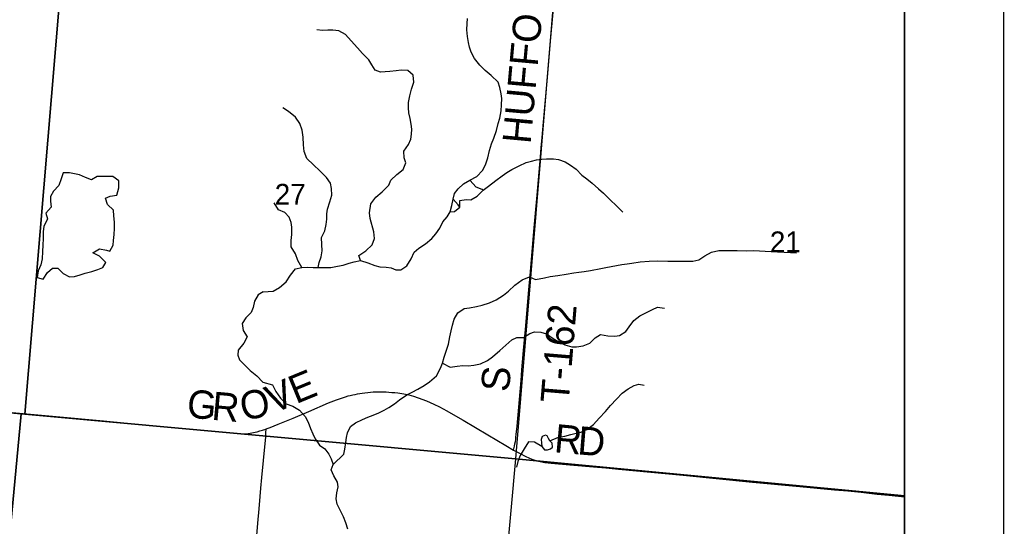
# Model space of a CAD drawing. Extents: x 0 to 680, y 0 to 440.
# Drawn here: x 551.69 to 586.54, y 278.88 to 296.81 of the extents above; entities that cross this region are included whole.
import ezdxf

# ---------------------------------------------------------------- set-up
doc = ezdxf.new("R2010")
doc.units = 0
for name, color, linetype in [('GM_X_Adjacent_County', 7, 'Continuous'), ('GM_X_County', 7, 'Continuous'), ('GM_X_County_Road', 7, 'Continuous'), ('GM_X_County_Road_Text', 7, 'Continuous'), ('GM_X_Minor_Lake', 7, 'Continuous'), ('GM_X_Minor_River', 7, 'Continuous'), ('GM_X_Section', 7, 'Continuous'), ('GM_X_Section_Text', 7, 'Continuous'), ('GM_X_Township', 7, 'Continuous'), ('GM_X_Township_Road', 7, 'Continuous'), ('GM_X_Township_Road_Text', 7, 'Continuous'), ('SH_Data', 7, 'Continuous'), ('SH_Text', 7, 'Continuous')]:
    doc.layers.add(name, color=color, linetype=linetype)

msp = doc.modelspace()

# ---------------------------------------------------------------- linework, layer by layer
at = {"layer": 'GM_X_Adjacent_County'}
msp.add_lwpolyline([(520.893, 177.346), (583.052, 177.346), (583.052, 415.359), (345.039, 415.359)], dxfattribs=at)
at = {"layer": 'GM_X_County'}
msp.add_lwpolyline([(520.893, 177.346), (583.052, 177.346), (583.052, 415.359), (345.039, 415.359)], dxfattribs=at)
at = {"layer": 'GM_X_County_Road'}
for points in [[(560.416, 282.326), (560.564, 282.38), (560.848, 282.494), (561.375, 282.714), (561.93, 282.947), (562.624, 283.246), (562.911, 283.357), (563.023, 283.396), (563.128, 283.433), (563.229, 283.464), (563.328, 283.494), (563.401, 283.513), (563.487, 283.536), (563.568, 283.552), (563.66, 283.572), (563.744, 283.585), (563.822, 283.598), (563.915, 283.611), (564.019, 283.622), (564.205, 283.638), (564.381, 283.645), (564.546, 283.643), (564.666, 283.639), (564.765, 283.631), (564.868, 283.623), (564.984, 283.613), (565.085, 283.601), (565.158, 283.592), (565.299, 283.568), (565.471, 283.53), (565.641, 283.485), (565.809, 283.43), (566.097, 283.323), (566.229, 283.269), (566.359, 283.21), (566.566, 283.107), (566.816, 282.972), (567.132, 282.795), (567.397, 282.64), (567.839, 282.376), (568.274, 282.122), (568.914, 281.743), (569.188, 281.582)], [(551.422, 282.913), (552.983, 282.766), (554.651, 282.611), (556.101, 282.477), (556.494, 282.441), (557.148, 282.38), (558.227, 282.277), (559.154, 282.189), (559.426, 282.164), (559.52, 282.16), (559.6, 282.156), (559.719, 282.159), (559.779, 282.166), (559.848, 282.174), (559.914, 282.187), (559.976, 282.199), (560.032, 282.213), (560.102, 282.23), (560.195, 282.258), (560.291, 282.287), (560.404, 282.322), (560.416, 282.326)], [(569.188, 281.582), (569.417, 281.455), (569.601, 281.36), (569.75, 281.291), (569.871, 281.243), (570.005, 281.199), (570.131, 281.17), (570.292, 281.143), (570.52, 281.117), (571.174, 281.061), (572.014, 280.985), (572.45, 280.946), (572.908, 280.901), (575.197, 280.686), (577.649, 280.447), (579.328, 280.29), (580.559, 280.174), (581.028, 280.134), (581.497, 280.087), (582.074, 280.025), (582.477, 279.982), (582.706, 279.963), (583.052, 279.93)]]:
    msp.add_lwpolyline(points, dxfattribs=at)
at = {"layer": 'GM_X_Minor_Lake'}
for points in [[(554.431, 291.264), (554.227, 291.148), (554.022, 291.233), (553.81, 291.318), (553.63, 291.362), (553.451, 291.393), (553.23, 291.391), (553.151, 291.179), (553.072, 290.947), (552.88, 290.744), (552.776, 290.559), (552.779, 290.385), (552.807, 290.177), (552.608, 289.968), (552.677, 289.759), (552.544, 289.495), (552.513, 289.315), (552.514, 289.074), (552.502, 288.834), (552.497, 288.606), (552.477, 288.346), (552.432, 288.14), (552.34, 287.921), (552.302, 287.688), (552.521, 287.63), (552.667, 287.86), (552.844, 288.023), (553.032, 288.019), (553.228, 287.827), (553.452, 287.709), (553.627, 287.725), (553.828, 287.78), (554.01, 287.843), (554.239, 287.904), (554.455, 287.966), (554.637, 288.042), (554.735, 288.221), (554.512, 288.44), (554.281, 288.566), (554.519, 288.707), (554.765, 288.655)], [(554.765, 288.655), (554.878, 288.619), (555.003, 288.83), (555.007, 288.997), (555.032, 289.21), (555.05, 289.417), (555.048, 289.645), (555.027, 289.866), (555.005, 290.067), (554.796, 290.272), (554.727, 290.501), (554.896, 290.564), (555.124, 290.606), (555.204, 290.865), (555.196, 291.106), (554.985, 291.258), (554.431, 291.264)], [(570.474, 281.904), (570.423, 281.985), (570.372, 282.08), (570.319, 282.102), (570.204, 282.065), (570.167, 281.958), (570.171, 281.838), (570.187, 281.704), (570.285, 281.587)], [(570.285, 281.587), (570.392, 281.584), (570.494, 281.629), (570.569, 281.687), (570.552, 281.828), (570.474, 281.904)]]:
    msp.add_lwpolyline(points, dxfattribs=at)
at = {"layer": 'GM_X_Minor_River'}
for points in [[(560.308, 287.183), (560.663, 287.209), (560.887, 287.33), (561.127, 287.538), (561.281, 287.775), (561.454, 287.998), (561.683, 288.046), (561.898, 288.053), (562.085, 288.042), (562.259, 288.037), (562.527, 288.043), (562.714, 288.045), (562.95, 288.086), (563.145, 288.128), (563.361, 288.196), (563.543, 288.238), (563.765, 288.285), (564.025, 288.212), (564.27, 288.112), (564.449, 288.06), (564.677, 288.054), (564.844, 288.036), (565.016, 287.958), (565.19, 287.954), (565.408, 288.102), (565.562, 288.352), (565.662, 288.584), (565.833, 288.727), (566.065, 288.881), (566.284, 289.063), (566.429, 289.233), (566.569, 289.437), (566.675, 289.662), (566.834, 289.838), (566.939, 290.01), (566.999, 290.242), (567.051, 290.462), (567.09, 290.662), (567.222, 290.832), (567.414, 291.001), (567.638, 291.136), (567.883, 291.264), (568.083, 291.479), (568.195, 291.677), (568.275, 291.923), (568.336, 292.182), (568.402, 292.415), (568.481, 292.62), (568.576, 292.892), (568.642, 293.138), (568.701, 293.331), (568.748, 293.584), (568.76, 293.798), (568.766, 294.019), (568.744, 294.186), (568.696, 294.415), (568.641, 294.597), (568.393, 294.838), (568.183, 295.011), (567.994, 295.204), (567.799, 295.436), (567.685, 295.667), (567.629, 295.842), (567.594, 296.011), (567.559, 296.213), (567.532, 296.454), (567.537, 296.675), (567.556, 296.855)], [(563.765, 288.285), (563.703, 288.461), (563.955, 288.629), (564.175, 288.844), (564.255, 289.069), (564.234, 289.304), (564.1, 289.776), (564.085, 289.977), (564.133, 290.291), (564.3, 290.527), (564.533, 290.715), (564.767, 290.957), (564.839, 291.129), (565.052, 291.338), (565.271, 291.513), (565.364, 291.745), (565.309, 291.927), (565.301, 292.155), (565.468, 292.398), (565.54, 292.584), (565.572, 292.757), (565.577, 292.937), (565.561, 293.119), (565.526, 293.314), (565.478, 293.522), (565.463, 293.69), (565.468, 293.884), (565.514, 294.124), (565.574, 294.35), (565.647, 294.596), (565.627, 294.851), (565.437, 295.016), (565.197, 295.023), (565.029, 295), (564.807, 294.979), (564.472, 294.961), (564.279, 295.027), (564.164, 295.217), (564.054, 295.387), (563.833, 295.621), (563.651, 295.82), (563.429, 296.066), (563.228, 296.286), (562.997, 296.419), (562.776, 296.438), (562.602, 296.443), (562.415, 296.434), (562.214, 296.46)], [(562.259, 288.037), (562.297, 288.217), (562.369, 288.423), (562.409, 288.636), (562.388, 288.857), (562.381, 289.098), (562.494, 289.336), (562.547, 289.563), (562.566, 289.756), (562.57, 289.937), (562.588, 290.11), (562.676, 290.369), (562.742, 290.602), (562.735, 290.843), (562.7, 291.025), (562.558, 291.229), (562.323, 291.463), (562.094, 291.676), (561.866, 291.903), (561.765, 292.147), (561.744, 292.382), (561.725, 292.657), (561.691, 292.905), (561.617, 293.142), (561.456, 293.367), (561.213, 293.567), (561.009, 293.693)], [(566.939, 290.01), (567.093, 290.019), (567.285, 290.181), (567.277, 290.409), (567.506, 290.45), (567.673, 290.439), (567.898, 290.567), (568.111, 290.776), (568.302, 290.925), (568.562, 291.125), (568.781, 291.287), (568.951, 291.403), (569.128, 291.505), (569.38, 291.646), (569.637, 291.76), (569.819, 291.802), (570.001, 291.851), (570.183, 291.879), (570.35, 291.888), (570.605, 291.888), (570.778, 291.864), (571.017, 291.777), (571.208, 291.665), (571.399, 291.526), (571.608, 291.313), (571.778, 291.175), (571.968, 291.022), (572.198, 290.829), (572.374, 290.677), (572.59, 290.457), (572.851, 290.203), (573.06, 290.003)], [(568.111, 290.776), (568.071, 290.803), (567.859, 290.883), (567.638, 291.136)], [(561.683, 288.046), (561.542, 288.29), (561.455, 288.527), (561.3, 288.772), (561.3, 288.993), (561.332, 289.213), (561.332, 289.467), (561.303, 289.635), (561.234, 289.818), (561.078, 289.989), (560.86, 290.089), (560.699, 290.327)], [(567.285, 290.181), (567.227, 290.263), (567.051, 290.462)], [(562.791, 281.074), (563.175, 281.439), (563.207, 281.612), (563.24, 281.846), (563.264, 282.019), (563.296, 282.193), (563.402, 282.411), (563.58, 282.547), (563.837, 282.667), (564.027, 282.742), (564.216, 282.811), (564.406, 282.893), (564.596, 282.995), (564.766, 283.084), (564.964, 283.22), (565.142, 283.356), (565.401, 283.536), (565.591, 283.632), (565.788, 283.734), (566.019, 283.868), (566.21, 283.99), (566.457, 284.212), (566.598, 284.476), (566.663, 284.661), (566.729, 284.874), (566.801, 285.086), (566.875, 285.325), (566.929, 285.592), (566.974, 285.798), (567.02, 285.998), (567.079, 286.217), (567.212, 286.441), (567.438, 286.596), (567.619, 286.618), (567.868, 286.665), (568.077, 286.706), (568.333, 286.793), (568.564, 286.901), (568.823, 287.062), (569.001, 287.204), (569.234, 287.412), (569.487, 287.606), (569.751, 287.707), (569.963, 287.614), (570.286, 287.679), (570.481, 287.721), (570.757, 287.761), (571.046, 287.806), (571.315, 287.853), (571.503, 287.875), (571.691, 287.903), (571.907, 287.938), (572.277, 288.002), (572.452, 288.037), (572.64, 288.073), (572.835, 288.108), (573.017, 288.143), (573.205, 288.172), (573.373, 288.201), (573.669, 288.246), (573.985, 288.272), (574.273, 288.277), (574.648, 288.268), (574.829, 288.27), (575.11, 288.269), (575.364, 288.262), (575.532, 288.264), (575.754, 288.312), (575.959, 288.454), (576.196, 288.582), (576.459, 288.648), (576.674, 288.649), (577.109, 288.638), (577.437, 288.636), (577.671, 288.643), (577.905, 288.631), (578.099, 288.625), (578.313, 288.613), (578.534, 288.601), (578.775, 288.588), (578.996, 288.575), (579.216, 288.556)], [(560.308, 287.183), (560.138, 287.074), (560.006, 286.849), (559.961, 286.623), (559.883, 286.444), (559.698, 286.255), (559.573, 286.063), (559.608, 285.815), (559.749, 285.585), (559.624, 285.36), (559.424, 285.117), (559.42, 284.944), (559.477, 284.775), (559.653, 284.597), (559.856, 284.392), (560.085, 284.206), (560.307, 283.98)], [(566.663, 284.661), (566.94, 284.52), (567.189, 284.547), (567.39, 284.569), (567.571, 284.564), (567.779, 284.585), (568.008, 284.633), (568.259, 284.753), (568.437, 284.883), (568.697, 285.103), (568.917, 285.298), (569.123, 285.487), (569.299, 285.57), (569.533, 285.563), (569.758, 285.705), (569.927, 285.761), (570.148, 285.755), (570.353, 285.689), (570.584, 285.529), (570.821, 285.382), (571.006, 285.304), (571.252, 285.237), (571.42, 285.233), (571.655, 285.267), (571.885, 285.368), (572.071, 285.55), (572.268, 285.666), (572.521, 285.619), (572.769, 285.606), (572.944, 285.634), (573.169, 285.776), (573.287, 285.947), (573.447, 286.17), (573.659, 286.332), (573.876, 286.44), (574.107, 286.555), (574.29, 286.637), (574.53, 286.604)], [(560.307, 283.98), (560.642, 283.889), (560.763, 283.658), (560.924, 283.413), (561.126, 283.22), (561.365, 283.134), (561.602, 282.987), (561.804, 282.774), (561.906, 282.57), (561.987, 282.347), (562.069, 282.151), (562.158, 281.981), (562.306, 281.75), (562.497, 281.624), (562.64, 281.44), (562.722, 281.264), (562.791, 281.074)], [(570.474, 281.904), (570.779, 282.036), (571.001, 282.077), (571.21, 282.132), (571.399, 282.174), (571.574, 282.209), (571.784, 282.311), (572.016, 282.486), (572.223, 282.708), (572.444, 282.95), (572.617, 283.159), (572.837, 283.381), (573.037, 283.597), (573.242, 283.752), (573.453, 283.867), (573.628, 283.909), (573.808, 283.878)], [(570.187, 281.704), (569.924, 281.858), (569.716, 281.87), (569.556, 281.62), (569.422, 281.382), (569.336, 281.177), (569.284, 280.971)], [(563.312, 278.776), (563.237, 278.999), (563.156, 279.222), (563.053, 279.425), (562.938, 279.662), (562.896, 279.851), (562.928, 280.064), (562.966, 280.278), (562.943, 280.446), (562.821, 280.663), (562.726, 280.88), (562.791, 281.074)]]:
    msp.add_lwpolyline(points, dxfattribs=at)
at = {"layer": 'GM_X_Section'}
for points in [[(535.562, 301.942), (553.358, 300.575), (551.865, 282.849), (551.738, 282.858), (534.093, 284.429)], [(553.358, 300.575), (570.711, 298.788), (569.252, 281.267), (551.865, 282.849)], [(583.052, 279.965), (583.052, 297.638), (570.711, 298.788), (569.252, 281.267)], [(534.093, 284.429), (551.738, 282.858), (550.073, 265.234), (532.53, 266.918)], [(551.738, 282.858), (551.865, 282.849), (569.252, 281.267), (567.668, 263.758), (550.073, 265.234)], [(583.052, 262.482), (583.052, 279.965), (569.252, 281.267), (567.668, 263.758)]]:
    msp.add_lwpolyline(points, close=True, dxfattribs=at)
at = {"layer": 'GM_X_Township'}
msp.add_lwpolyline([(583.052, 244.654), (583.052, 332.964), (582.861, 332.98), (573.829, 333.802), (556.214, 335.657), (538.661, 337.15), (537.414, 324.084), (536.634, 314.536), (536.249, 310.407), (534.752, 292.602), (530.949, 249.248), (541.823, 248.323)], close=True, dxfattribs=at)
at = {"layer": 'GM_X_Township_Road'}
for points in [[(569.188, 281.582), (569.216, 281.714), (569.234, 281.805), (569.249, 281.886), (569.26, 281.959), (569.271, 282.039), (569.283, 282.132), (569.313, 282.425), (569.393, 283.375), (569.452, 284.04), (569.482, 284.422), (569.542, 285.109), (569.607, 285.851), (569.728, 287.247), (569.784, 287.883), (569.842, 288.61), (569.903, 289.32), (569.953, 289.832), (570.024, 290.606), (570.09, 291.413), (570.135, 291.959), (570.161, 292.275), (570.194, 292.645), (570.241, 293.191), (570.373, 294.641), (570.51, 296.179), (570.64, 297.596)], [(560.072, 278.411), (560.126, 278.989), (560.168, 279.502), (560.204, 279.938), (560.231, 280.232), (560.266, 280.614), (560.327, 281.213), (560.377, 281.692), (560.409, 282.041), (560.413, 282.185), (560.416, 282.326)]]:
    msp.add_lwpolyline(points, dxfattribs=at)
at = {"layer": 'SH_Data'}
for p, q in [((586.539, 418.859), (586.539, 173.859)), ((583.039, 415.359), (583.039, 177.359))]:
    msp.add_line(p, q, dxfattribs=at)
at = {"layer": 'SH_Text'}
for points in [[(345.039, 415.359), (583.039, 415.359), (583.039, 177.359), (345.039, 177.359)], [(345.039, 415.359), (345.039, 177.359), (583.038, 177.359), (583.038, 415.359)]]:
    msp.add_lwpolyline(points, close=True, dxfattribs=at)

# ---------------------------------------------------------------- texts
at = {"layer": 'GM_X_County_Road_Text'}
for s, rotation, p in [('E', 22.333, (561.477, 283.2)), ('V', 23.1549, (560.67, 282.855)), ('G', 354.6776, (557.581, 282.739)), ('O', 12.3386, (559.613, 282.604)), ('R', 354.8575, (558.462, 282.656)), ('R', 354.8176, (570.599, 281.506)), ('D', 355.4451, (571.429, 281.43))]:
    msp.add_text(s, height=1.001, rotation=rotation, dxfattribs=at).set_placement(p)
at = {"layer": 'GM_X_Section_Text'}
for s, p in [('27', (560.723, 290.264)), ('21', (578.266, 288.58))]:
    msp.add_text(s, height=0.7377, rotation=0, dxfattribs=at).set_placement(p)
at = {"layer": 'GM_X_Township_Road_Text'}
for s, height, rotation, p in [('HUFFORD', 1.0014, 84.8426, (569.788, 292.396)), ('T-162', 1.0014, 85.2358, (571.135, 283.217)), ('S', 1.001, 85.1286, (569.023, 283.616))]:
    msp.add_text(s, height=height, rotation=rotation, dxfattribs=at).set_placement(p)

doc.saveas('drawing.dxf')
